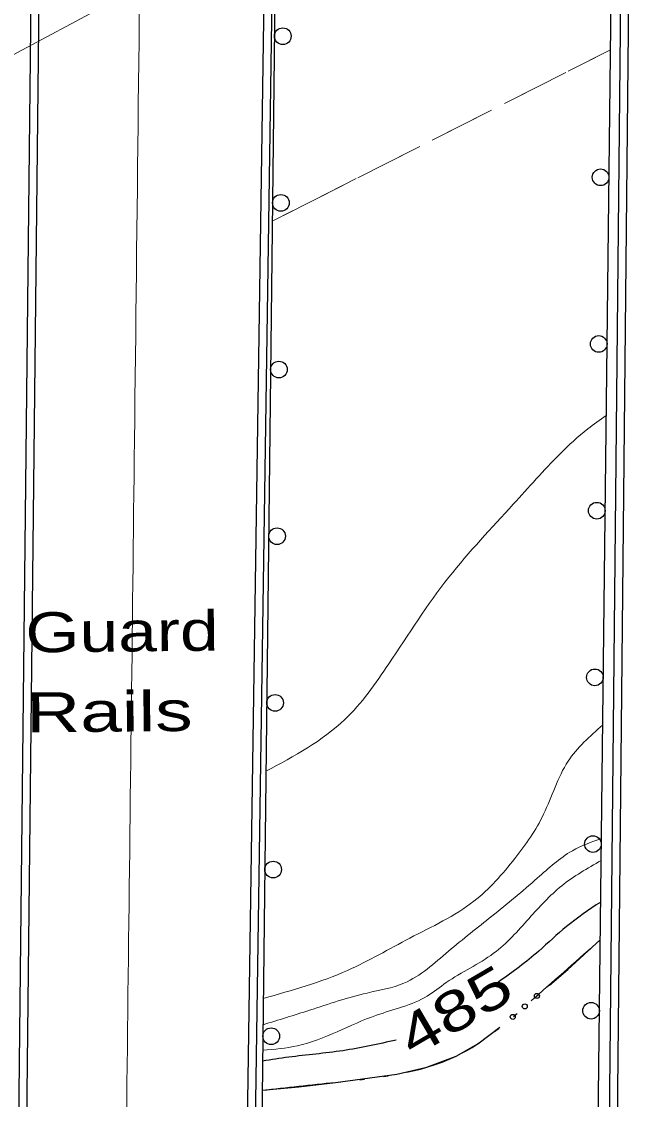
# Model space of a CAD drawing. Extents: x 2362213 to 2366494, y 6968794 to 6978110.
# Drawn here: x 2364373.5 to 2364446.7, y 6972003.7 to 6972133.1 of the extents above; entities that cross this region are included whole.
import ezdxf
from ezdxf.enums import TextEntityAlignment as Align

# ---------------------------------------------------------------- set-up
doc = ezdxf.new("R2010")
doc.units = 0
doc.header["$LTSCALE"] = 1.9
doc.linetypes.add('DASH_DOUBLE_DOT', pattern=[9.2, 5, -1.2, 0.3, -1.2, 0.3, -1.2])
doc.linetypes.add('MEDIUM_DASHED', pattern=[4.5, 3, -1.5])
for name, color, linetype, lineweight in [('2', 7, 'Continuous', 25), ('25', 7, 'Continuous', 25), ('31', 7, 'Continuous', 25), ('35', 7, 'Continuous', 13), ('4', 7, 'Continuous', 25), ('62', 7, 'Continuous', 13), ('8', 7, 'Continuous', 13), ('9', 7, 'Continuous', 13)]:
    doc.layers.add(name, color=color, linetype=linetype, lineweight=lineweight)

msp = doc.modelspace()

# ---------------------------------------------------------------- linework, layer by layer
at = {"layer": '2'}
for p, q in [((2364443.478, 6971944.139), (2364445.736, 6972164.932)), ((2364444.438, 6971944.128), (2364446.696, 6972164.921)), ((2364402.893, 6972156.563), (2364399.764, 6971945.423)), ((2364403.853, 6972156.552), (2364400.724, 6971945.412)), ((2364372.607, 6971946.024), (2364374.763, 6972144.944)), ((2364373.567, 6971946.014), (2364375.723, 6972144.933))]:
    msp.add_line(p, q, dxfattribs=at)
at = {"layer": '25'}
for points in [[(2364436.87, 6972017.451), (2364439.062, 6972019.332), (2364442.948, 6972022.869)], [(2364402.398, 6972004.822), (2364406.794, 6972005.223), (2364411.19, 6972005.775), (2364418.541, 6972006.765), (2364422.153, 6972007.599), (2364425.67, 6972008.933), (2364428.265, 6972010.397), (2364430.888, 6972012.382)]]:
    msp.add_lwpolyline(points, dxfattribs=at)
for centre in [(2364435.355, 6972016.144), (2364433.901, 6972014.889), (2364432.448, 6972013.634)]:
    msp.add_circle(centre, 0.3, dxfattribs=at)
at = {"layer": '25', "linetype": 'DASH_DOUBLE_DOT'}
msp.add_spline([(2364402.398, 6972004.822), (2364411.19, 6972005.775), (2364425.67, 6972008.933), (2364435.074, 6972015.903), (2364442.948, 6972022.869)], degree=3, dxfattribs=at)
at = {"layer": '31'}
for points in [[(2364443.005, 6972027.409), (2364438.893, 6972024.46), (2364435.571, 6972021.528), (2364430.835, 6972017.883), (2364429.94, 6972017.275)], [(2364418.452, 6972010.844), (2364412.074, 6972009.573), (2364405.57, 6972008.791), (2364402.435, 6972008.331)]]:
    msp.add_spline(points, degree=3, dxfattribs=at)
at = {"layer": '35'}
for points in [[(2364443.669, 6972085.778), (2364441.454, 6972084.187), (2364438.093, 6972081.155), (2364432.52, 6972075.141), (2364424.793, 6972066.398), (2364417.582, 6972055.988), (2364412.305, 6972049.308), (2364402.844, 6972043.098)], [(2364443.243, 6972048.643), (2364439.094, 6972044.303), (2364436.155, 6972037.935), (2364432.705, 6972032.641), (2364427.803, 6972027.515), (2364420.105, 6972023.081), (2364412.632, 6972019.2), (2364402.523, 6972015.853)], [(2364443.093, 6972035.03), (2364439.606, 6972033.556), (2364435.398, 6972030.276), (2364429.96, 6972025.715), (2364424.741, 6972021.505), (2364419.397, 6972017.674), (2364414.968, 6972016.492), (2364408.086, 6972014.436), (2364402.494, 6972012.682)], [(2364443.058, 6972032.389), (2364438.326, 6972029.354), (2364434.404, 6972025.437), (2364430.162, 6972021.257), (2364424.466, 6972017.742), (2364422.192, 6972016.131), (2364416.113, 6972013.833), (2364406.627, 6972010.171), (2364402.453, 6972009.621)]]:
    msp.add_spline(points, degree=3, dxfattribs=at)
at = {"layer": '4'}
msp.add_line((2364442.046, 6971944.366), (2364444.672, 6972172.662), dxfattribs=at)
msp.add_line((2364442.046, 6971944.366), (2364444.672, 6972172.662), dxfattribs=at)
for points in [[(2364406.923, 6972175.453), (2364405.501, 6972165.169), (2364404.115, 6972153.135), (2364401.706, 6971945.171)], [(2364404.115, 6972153.135), (2364401.706, 6971945.171)]]:
    msp.add_lwpolyline(points, dxfattribs=at)
for centre in [(2364404.863, 6972131.3), (2364443.001, 6972114.367), (2364404.631, 6972111.302), (2364442.771, 6972094.368), (2364404.4, 6972091.303), (2364442.541, 6972074.369), (2364404.168, 6972071.304), (2364442.311, 6972054.371), (2364403.936, 6972051.305), (2364442.081, 6972034.372), (2364403.704, 6972031.307), (2364441.851, 6972014.373), (2364403.473, 6972011.308)]:
    msp.add_circle(centre, 1, dxfattribs=at)
at = {"layer": '62'}
msp.add_spline([(2364395.554, 6972764.482), (2364393.583, 6972642.778), (2364391.447, 6972446.018), (2364389.816, 6972290.645), (2364388.017, 6972163.492), (2364387.065, 6972082.809), (2364385.43, 6971945.647)], degree=3, dxfattribs=at)
at = {"layer": '8', "linetype": 'MEDIUM_DASHED'}
msp.add_line((2364444.181, 6972129.665), (2364403.605, 6972109.108), dxfattribs=at)
at = {"layer": '8'}
for p, q in [((2364444.181, 6972129.665), (2364440.609, 6972127.861)), ((2364438.827, 6972126.954), (2364431.691, 6972123.335)), ((2364429.909, 6972122.428), (2364422.774, 6972118.811)), ((2364420.992, 6972117.904), (2364413.856, 6972114.296)), ((2364412.075, 6972113.389), (2364404.938, 6972109.781))]:
    msp.add_line(p, q, dxfattribs=at)
at = {"layer": '9'}
msp.add_line((2364404.034, 6972145.924), (2364370.116, 6972127.8), dxfattribs=at)

# ---------------------------------------------------------------- texts
at = {"layer": '31', "width": 1.35}
msp.add_text(' 485 ', height=4.8, rotation=30.428, dxfattribs=at).set_placement((2364426.714, 6972012.325), align=Align.CENTER)
at = {"layer": '4'}
for s, width, p in [('Guard', 1.3, (2364373.997, 6972057.354)), ('Rails', 1.4, (2364374.088, 6972047.754))]:
    msp.add_text(s, height=4.8, rotation=0.546, dxfattribs=dict(at, width=width)).set_placement(p)

doc.saveas('drawing.dxf')
